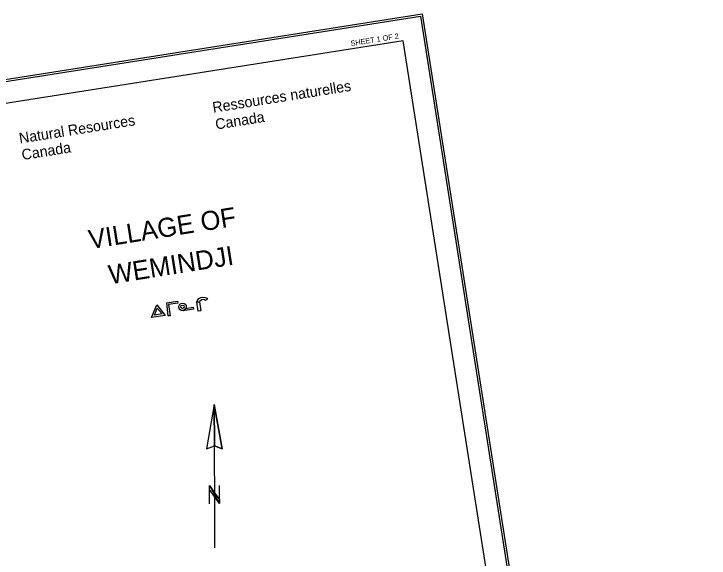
# Model space of a CAD drawing. Extents: x 643342 to 646936, y 5873857 to 5876103.
# Drawn here: x 646279 to 646936, y 5875589 to 5876103 of the extents above; entities that cross this region are included whole.
import ezdxf

# ---------------------------------------------------------------- set-up
doc = ezdxf.new("R2010")
doc.units = 0
doc.layers.add('Niveau 60', color=7, linetype='Continuous')
doc.layers.add('Niveau 63', color=7, linetype='Continuous')

msp = doc.modelspace()

# ---------------------------------------------------------------- linework, layer by layer
at = {"layer": 'Niveau 60'}
for points in [[(643342.09, 5875579.85), (646664.86, 5876102.57), (646935.9, 5874379.74), (643613.15, 5873856.99), (643342.1, 5875579.83)], [(643342.09, 5875579.85), (646664.86, 5876102.57), (646935.9, 5874379.74), (643613.15, 5873856.99), (643342.1, 5875579.83)], [(643342.09, 5875579.85), (646664.86, 5876102.57), (646935.9, 5874379.74), (643613.15, 5873856.99), (643342.1, 5875579.83)], [(643344.38, 5875578.18), (646663.19, 5876100.29), (646933.6, 5874381.38), (643614.81, 5873859.28), (643344.38, 5875578.18)], [(643344.38, 5875578.18), (646663.19, 5876100.29), (646933.6, 5874381.38), (643614.81, 5873859.28), (643344.38, 5875578.18)], [(643344.38, 5875578.18), (646663.19, 5876100.29), (646933.6, 5874381.38), (643614.81, 5873859.28), (643344.38, 5875578.18)], [(646417.19, 5874320.42), (646911.1, 5874398.11), (646647.07, 5876077.14), (646153.42, 5875999.51), (646417.52, 5874320.47)]]:
    msp.add_lwpolyline(points, dxfattribs=at)
at = {"layer": 'Niveau 63'}
for p, q in [((646468.6, 5875733.97), (646461.29, 5875692.25)), ((646468.6, 5875733.97), (646476, 5875692.26)), ((646468.6, 5875733.97), (646468.75, 5875598.63)), ((646476, 5875692.26), (646468.6, 5875733.97)), ((646461.29, 5875692.25), (646468.64, 5875694.93)), ((646468.64, 5875694.93), (646476, 5875692.26))]:
    msp.add_line(p, q, dxfattribs=at)
for points in [[(646452.25, 5875830.53), (646452.71, 5875832.16), (646454.05, 5875834.01), (646455.76, 5875835.09), (646457.82, 5875835.42), (646459.98, 5875835.05), (646461.51, 5875834.24), (646462.13, 5875833.29), (646460.44, 5875832.09), (646459.28, 5875832.72), (646458.19, 5875833.01), (646456.69, 5875832.79), (646455.74, 5875832.17), (646455.06, 5875831.37), (646454.66, 5875830.83)], [(646409.27, 5875816.22), (646414.32, 5875828.13), (646422.33, 5875818.03)], [(646425.1, 5875817.53), (646423.64, 5875829.93), (646433.78, 5875831.63), (646434.11, 5875829.59), (646425.43, 5875828.22), (646426.83, 5875817.69)], [(646453.34, 5875822.09), (646452.25, 5875830.53), (646454.66, 5875830.83), (646455.76, 5875822.39)], [(646411.99, 5875818.29), (646414.72, 5875824.79), (646419.3, 5875819.43)], [(646441.37, 5875824.71), (646448.74, 5875825.7), (646449, 5875823.98), (646439.08, 5875822.5)], [(646468.64, 5875694.93), (646468.6, 5875733.97), (646468.64, 5875694.93), (646476, 5875692.26)], [(646463.97, 5875657.53), (646473.48, 5875644.16), (646473.43, 5875640.41), (646463.96, 5875653.72)]]:
    msp.add_lwpolyline(points, close=True, dxfattribs=at)
for points in [[(646468.6, 5875733.97), (646468.64, 5875694.93), (646476, 5875692.26)], [(646463.92, 5875640.34), (646463.97, 5875657.53), (646473.43, 5875640.41), (646473.48, 5875657.46)]]:
    msp.add_lwpolyline(points, dxfattribs=at)
for centre, radius in [((646438.63, 5875826.09), 3.54), ((646438.61, 5875826.21), 1.63)]:
    msp.add_circle(centre, radius, dxfattribs=at)

# ---------------------------------------------------------------- texts
for s, height, rotation, p in [('SHEET 1 OF 2', 5, 9.0384, (646597.65, 5876072.17)), ('Ressources naturelles', 10, 9.03961, (646467.72, 5876009.27)), ('Natural Resources', 10, 9.03961, (646285.02, 5875980.2)), (' Canada', 10, 9.03961, (646466.71, 5875992.8)), ('Canada', 10, 9.03961, (646287.53, 5875964.61)), ('VILLAGE OF', 18, 9.0388, (646351.41, 5875880.57)), ('WEMINDJI', 18, 9.0388, (646370.34, 5875847.35))]:
    msp.add_text(s, height=height, rotation=rotation, dxfattribs=at).set_placement(p)

doc.saveas('drawing.dxf')
